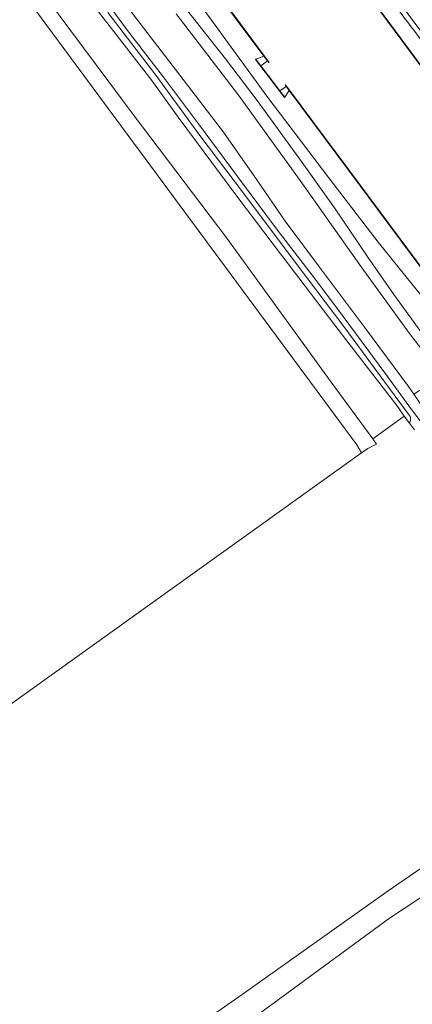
# Model space of a CAD drawing. Header units: metres. Extents: x 168032 to 180145, y 382923 to 399665.
# Tile 258 of 293: x 169749 to 169829, y 397192 to 397392. Entities that reach past the tile are written whole.
import ezdxf

# ---------------------------------------------------------------- set-up
doc = ezdxf.new("R2010")
doc.units = ezdxf.units.M
for name, color, linetype, lineweight in [('B-WE-GK-BESCHOEIING_DAMWAND-G', 8, 'GK-BESCHOEIING', 18), ('B-WE-GK-KADEMUUR-GV', 8, 'Continuous', 18), ('B-WE-GR-BOS_GEMENGD-GV', 8, 'Continuous', 18), ('B-WE-GR-BOS_LOOF-GV', 8, 'Continuous', 18), ('B-WE-GR-GRAS-GV', 8, 'Continuous', 18), ('B-WE-GR-GROENVOORZIENING-GV', 8, 'Continuous', 18), ('B-WE-GW-TALUD_KRUIN-G', 8, 'Continuous', 18), ('B-WE-IE-TERREINAFSCHEIDING_KUNSTMATIG_MUUR-GV', 8, 'Continuous', 18), ('B-WE-OG-WATER-GV', 8, 'Continuous', 18), ('B-WE-OG-WATER_GREPPEL-GV', 8, 'Continuous', 18), ('B-WE-OG-WATER_SLOOT-GV', 8, 'Continuous', 18), ('B-WE-VH-VERHARDING_FUNDERING_ZAND-GV', 8, 'Continuous', 18), ('B-WE-VH-VERHARDING_GESLOTEN-GV', 8, 'Continuous', 18)]:
    doc.layers.add(name, color=color, linetype=linetype, lineweight=lineweight)
doc.linetypes.add('GK-BESCHOEIING', pattern='A,30,-5,[1,NLCS.SHX,S=1,R=0,X=0,Y=0],-5', length=40)

msp = doc.modelspace()

# ---------------------------------------------------------------- linework, layer by layer
at = {"layer": 'B-WE-GK-BESCHOEIING_DAMWAND-G', "flags": 128}
msp.add_lwpolyline([(169638.37, 397641.729), (169658.733, 397614.351), (169680.825, 397584.766), (169702.843, 397554.926), (169730.758, 397517.612), (169754.97, 397484.883), (169779.341, 397452.045), (169804.395, 397418.286), (169831.302, 397381.879), (169848.598, 397358.696), (169863.92, 397338.299)], dxfattribs=at)
at = {"layer": 'B-WE-GK-KADEMUUR-GV', "flags": 128}
for points in [[(169799.731, 397383.447), (169799.999, 397383.088), (169800.079, 397383.148), (169799.09, 397384.475), (169793.106, 397392.514), (169771.5, 397421.661), (169764.106, 397431.577), (169760.93, 397435.836), (169760.804, 397436.007), (169760.723, 397435.954), (169764.026, 397431.517), (169771.42, 397421.601), (169793.026, 397392.454), (169799.01, 397384.415)], [(169798.43, 397382.449), (169797.421, 397383.774), (169797.341, 397383.714), (169803.211, 397376.003), (169803.291, 397376.063), (169802.291, 397377.376)], [(169843.314, 397324.905), (169818.634, 397358.134), (169804.231, 397377.498), (169803.435, 397378.571), (169803.355, 397378.511), (169803.526, 397378.281), (169804.151, 397377.438), (169818.554, 397358.074), (169834.185, 397337.008), (169843.233, 397324.847)]]:
    msp.add_lwpolyline(points, close=True, dxfattribs=at)
at = {"layer": 'B-WE-GR-BOS_GEMENGD-GV', "flags": 128}
msp.add_lwpolyline([(169696.823, 397469.361), (169589.591, 397394.943), (169620.389, 397350.493), (169639.875, 397321.283), (169660.909, 397292.073), (169687.996, 397255.056), (169709.504, 397225.463), (169818.849, 397303.842), (169817.87, 397305.451)], close=True, dxfattribs=at)
msp.add_lwpolyline([(169757.288, 397393.028), (169772.727, 397372.271), (169791.539, 397347.427), (169812.692, 397318.177), (169821.128, 397306.687), (169827.485, 397311.321), (169827.36, 397311.493), (169826.01, 397313.477), (169816.3, 397325.992), (169813.413, 397329.794), (169803.785, 397342.476), (169802.422, 397344.269), (169793.731, 397355.705), (169781.666, 397372.003), (169776.268, 397379.491), (169770.711, 397386.69), (169767.669, 397390.63), (169763.066, 397396.636)], dxfattribs=at)
at = {"layer": 'B-WE-GR-BOS_LOOF-GV', "flags": 128}
for points in [[(169972.958, 397143.964), (169948.967, 397177.131), (169932.319, 397199.426), (169915.387, 397221.342), (169893.953, 397249.388), (169872.861, 397278.496), (169852.799, 397305.086), (169840.105, 397322.683), (169832.187, 397334.306), (169822.242, 397346.669), (169812.391, 397359.466), (169799.619, 397376.308), (169789.123, 397390.734), (169776.57, 397407.938)], [(169783.34, 397393.889), (169791.224, 397383.877), (169797.645, 397375.421), (169806.088, 397363.757), (169813.339, 397353.63), (169820.126, 397343.615), (169825.378, 397335.993), (169830.908, 397328.345), (169835.981, 397322.141), (169837.076, 397320.714), (169843.999, 397311.786), (169856.212, 397294.47), (169868.26, 397277.273), (169880.439, 397260.619), (169892.087, 397244.72), (169900.692, 397233.482), (169910.728, 397221.423), (169922.438, 397205.993), (169934.25, 397189.656), (169945.963, 397173.907), (169958.887, 397156.738), (169970.896, 397141.161), (169983.419, 397124.041)]]:
    msp.add_lwpolyline(points, dxfattribs=at)
at = {"layer": 'B-WE-GR-GRAS-GV', "flags": 128}
for points in [[(169821.359, 397400.456), (169835.756, 397381.339), (169845.133, 397368.891), (169855.529, 397354.226), (169866.651, 397340.133), (169867.361, 397340.577), (169866.576, 397341.628), (169856.727, 397354.832), (169834.884, 397384.112), (169794.857, 397437.908)], [(169804.435, 397418.316), (169831.342, 397381.909), (169848.638, 397358.726), (169863.96, 397338.329), (169866.651, 397340.133), (169855.529, 397354.226), (169845.133, 397368.891), (169835.756, 397381.339), (169821.359, 397400.456)], [(169829.553, 397308.486), (169828.553, 397309.856), (169827.485, 397311.321), (169821.128, 397306.687), (169821.9, 397305.636), (169820.098, 397304.738), (169818.849, 397303.842), (169709.504, 397225.463)], [(169762.825, 397171.633), (169794.641, 397193.806), (169824.241, 397214.907), (169853.015, 397234.651)]]:
    msp.add_lwpolyline(points, dxfattribs=at)
msp.add_lwpolyline([(169877.786, 397242.49), (169876.298, 397243.25), (169858.075, 397231.443), (169824.526, 397209.311), (169789.766, 397183.778), (169770.187, 397170.126), (169765.863, 397167.274), (169764.344, 397169.453), (169753.466, 397162.232), (169754.947, 397160.072), (169755.416, 397159.501), (169772.965, 397134.503), (169778.759, 397123.708), (169780.14, 397122.31), (169781.307, 397121.129), (169852.147, 397172.975), (169902.01, 397210.482), (169899.581, 397213.748), (169899.449, 397213.925), (169896.422, 397217.996), (169894.537, 397220.529), (169885.003, 397233.064), (169882.286, 397236.637)], close=True, dxfattribs=at)
at = {"layer": 'B-WE-GR-GROENVOORZIENING-GV', "flags": 128}
msp.add_lwpolyline([(169761.538, 397429.679), (169766.965, 397422.275), (169776.57, 397407.938), (169789.123, 397390.734), (169799.619, 397376.308), (169812.391, 397359.466), (169822.242, 397346.669), (169832.187, 397334.306), (169840.105, 397322.683), (169843.233, 397324.847), (169834.185, 397337.008), (169818.554, 397358.074), (169804.151, 397377.438), (169803.291, 397376.063), (169803.211, 397376.003), (169797.341, 397383.714), (169797.421, 397383.774), (169799.01, 397384.415), (169793.026, 397392.454), (169771.42, 397421.601), (169764.026, 397431.517)], close=True, dxfattribs=at)
msp.add_lwpolyline([(169771.044, 397394.862), (169781.098, 397381.691), (169790.863, 397369.012), (169797.594, 397359.291), (169803.326, 397350.928), (169810.32, 397341.582), (169819.46, 397329.383), (169828.374, 397317.325), (169829.463, 397315.733), (169835.207, 397319.485), (169828.556, 397328.108), (169818.741, 397341.594), (169806.408, 397359.176), (169793.893, 397376.507), (169781.205, 397393.027)], dxfattribs=at)
at = {"layer": 'B-WE-GW-TALUD_KRUIN-G', "flags": 128}
for points in [[(169866.651, 397340.133), (169855.529, 397354.226), (169845.133, 397368.891), (169835.756, 397381.339), (169821.359, 397400.456), (169807.491, 397419.372), (169792.537, 397439.564), (169776.727, 397460.25), (169760.629, 397481.874), (169747.256, 397499.787), (169733.723, 397518.097), (169720.217, 397536.437), (169698.113, 397565.863), (169674.879, 397597.08), (169658.455, 397619.631), (169640.852, 397643.789)], [(169761.538, 397429.679), (169766.965, 397422.275), (169776.57, 397407.938), (169789.123, 397390.734), (169799.619, 397376.308), (169812.391, 397359.466), (169822.242, 397346.669), (169832.187, 397334.306), (169840.105, 397322.683)]]:
    msp.add_lwpolyline(points, dxfattribs=at)
at = {"layer": 'B-WE-IE-TERREINAFSCHEIDING_KUNSTMATIG_MUUR-GV', "flags": 128}
msp.add_lwpolyline([(169638.388, 397641.789), (169638.31, 397641.725), (169658.693, 397614.321), (169680.785, 397584.736), (169702.803, 397554.896), (169730.718, 397517.582), (169754.93, 397484.853), (169779.301, 397452.015), (169804.355, 397418.256), (169831.262, 397381.849), (169848.558, 397358.666), (169863.88, 397338.269), (169863.96, 397338.329), (169848.638, 397358.726), (169831.342, 397381.909), (169804.435, 397418.316), (169779.381, 397452.075), (169755.01, 397484.913), (169730.798, 397517.642), (169702.883, 397554.956), (169680.865, 397584.796), (169658.773, 397614.381)], close=True, dxfattribs=at)
at = {"layer": 'B-WE-OG-WATER-GV', "flags": 128}
for points in [[(169793.106, 397392.514), (169799.09, 397384.475), (169800.079, 397383.148), (169799.999, 397383.088), (169799.731, 397383.447), (169798.43, 397382.449), (169802.291, 397377.376), (169803.526, 397378.281), (169803.355, 397378.511), (169803.435, 397378.571), (169804.231, 397377.498), (169818.634, 397358.134), (169843.314, 397324.905), (169863.88, 397338.269), (169848.558, 397358.666), (169831.262, 397381.849), (169804.355, 397418.256)], [(169905.957, 397209.107), (169904.852, 397210.689), (169903.069, 397213.047), (169881.11, 397242.389), (169870.455, 397257.007), (169861.167, 397269.312), (169850.253, 397284.169), (169838.01, 397300.734), (169828.989, 397312.629), (169823.595, 397320.071), (169815.086, 397331.564), (169809.516, 397339.033), (169802.222, 397348.542), (169793.676, 397359.944), (169785.776, 397370.704), (169778.636, 397380.15), (169771.142, 397389.891), (169763.713, 397400.153)], [(169767.406, 397393.3), (169777.107, 397380.555), (169786.062, 397368.307), (169794.879, 397356.571), (169805.772, 397342.055), (169815.245, 397329.508), (169825.458, 397315.651), (169828.681, 397311.248)], [(169828.553, 397309.856), (169829.553, 397308.486)]]:
    msp.add_lwpolyline(points, dxfattribs=at)
at = {"layer": 'B-WE-OG-WATER-GV'}
msp.add_lwpolyline([(169828.681, 397311.248, -0.2670974), (169828.553, 397309.856)], format="xyb", dxfattribs=at)
at = {"layer": 'B-WE-OG-WATER_GREPPEL-GV', "flags": 128}
for points in [[(169818.849, 397303.842), (169820.098, 397304.738), (169821.9, 397305.636), (169821.128, 397306.687), (169812.692, 397318.177), (169791.539, 397347.427), (169772.727, 397372.271), (169757.288, 397393.028), (169737.722, 397419.658), (169716.41, 397447.202), (169697.797, 397473.038), (169696.61, 397473.179), (169676.464, 397459.633), (169623.394, 397421.944), (169594.145, 397401.039), (169586.483, 397396.014), (169610.627, 397359.881), (169639.625, 397317.184), (169672.93, 397271.468), (169707.288, 397221.862), (169707.542, 397221.459)], [(169710.681, 397223.844), (169709.504, 397225.463), (169687.996, 397255.056), (169660.909, 397292.073), (169639.875, 397321.283), (169620.389, 397350.493), (169589.591, 397394.943), (169696.823, 397469.361), (169817.87, 397305.451), (169818.849, 397303.842)]]:
    msp.add_lwpolyline(points, dxfattribs=at)
msp.add_lwpolyline([(169874.014, 397248.168), (169873.751, 397247.682), (169853.015, 397234.651), (169824.241, 397214.907), (169794.641, 397193.806), (169762.825, 397171.633), (169764.344, 397169.453), (169765.863, 397167.274), (169770.187, 397170.126), (169789.766, 397183.778), (169824.526, 397209.311), (169858.075, 397231.443), (169876.298, 397243.25), (169877.786, 397242.49), (169876.784, 397243.839), (169875.241, 397246.251), (169874.425, 397247.526)], close=True, dxfattribs=at)
at = {"layer": 'B-WE-OG-WATER_SLOOT-GV', "flags": 128}
for points in [[(169763.713, 397400.153), (169771.142, 397389.891), (169778.636, 397380.15), (169785.776, 397370.704), (169793.676, 397359.944), (169802.222, 397348.542), (169809.516, 397339.033), (169815.086, 397331.564), (169823.595, 397320.071), (169828.989, 397312.629), (169838.01, 397300.734), (169850.253, 397284.169), (169861.167, 397269.312), (169870.455, 397257.007), (169881.11, 397242.389), (169903.069, 397213.047), (169904.852, 397210.689), (169905.957, 397209.107)], [(169763.066, 397396.636), (169767.669, 397390.63), (169770.711, 397386.69), (169776.268, 397379.491), (169781.666, 397372.003), (169793.731, 397355.705), (169802.422, 397344.269), (169803.785, 397342.476), (169813.413, 397329.794), (169816.3, 397325.992), (169826.01, 397313.477), (169827.36, 397311.493), (169827.485, 397311.321), (169828.553, 397309.856)], [(169907.091, 397210.498), (169905.406, 397213.062), (169886.463, 397237.465), (169876.71, 397250.646), (169864.977, 397266.261), (169855.41, 397279.564), (169845.763, 397292.961), (169835.454, 397306.977), (169829.463, 397315.733), (169828.374, 397317.325), (169819.46, 397329.383), (169810.32, 397341.582), (169803.326, 397350.928), (169797.594, 397359.291), (169790.863, 397369.012), (169781.098, 397381.691), (169771.044, 397394.862)], [(169828.681, 397311.248), (169825.458, 397315.651), (169815.245, 397329.508), (169805.772, 397342.055), (169794.879, 397356.571), (169786.062, 397368.307), (169777.107, 397380.555), (169767.406, 397393.3)]]:
    msp.add_lwpolyline(points, dxfattribs=at)
at = {"layer": 'B-WE-OG-WATER_SLOOT-GV'}
msp.add_lwpolyline([(169828.553, 397309.856, 0.2670974), (169828.681, 397311.248)], format="xyb", dxfattribs=at)
at = {"layer": 'B-WE-VH-VERHARDING_FUNDERING_ZAND-GV', "flags": 128}
for points in [[(169983.419, 397124.041), (169970.896, 397141.161), (169958.887, 397156.738), (169945.963, 397173.907), (169934.25, 397189.656), (169922.438, 397205.993), (169910.728, 397221.423), (169900.692, 397233.482), (169892.087, 397244.72), (169880.439, 397260.619), (169868.26, 397277.273), (169856.212, 397294.47), (169843.999, 397311.786), (169837.076, 397320.714), (169835.981, 397322.141), (169830.908, 397328.345), (169825.378, 397335.993), (169820.126, 397343.615), (169813.339, 397353.63), (169806.088, 397363.757), (169797.645, 397375.421), (169791.224, 397383.877), (169783.34, 397393.889)], [(169781.205, 397393.027), (169793.893, 397376.507), (169806.408, 397359.176), (169818.741, 397341.594), (169828.556, 397328.108), (169835.207, 397319.485), (169839.606, 397313.954), (169848.199, 397302.296), (169856.883, 397289.828), (169867.011, 397275.384), (169878.494, 397259.467), (169887.837, 397246.746), (169898.042, 397233.668), (169909.278, 397219.504), (169918.981, 397207.039), (169929.791, 397192.411), (169939.487, 397178.975), (169949.577, 397165.367), (169964.124, 397145.988), (169974.867, 397131.32)]]:
    msp.add_lwpolyline(points, dxfattribs=at)
at = {"layer": 'B-WE-VH-VERHARDING_GESLOTEN-GV', "flags": 128}
for points in [[(169798.43, 397382.449), (169799.731, 397383.447), (169799.01, 397384.415), (169797.421, 397383.774)], [(169804.151, 397377.438), (169803.526, 397378.281), (169802.291, 397377.376), (169803.291, 397376.063)]]:
    msp.add_lwpolyline(points, close=True, dxfattribs=at)

doc.saveas('drawing.dxf')
